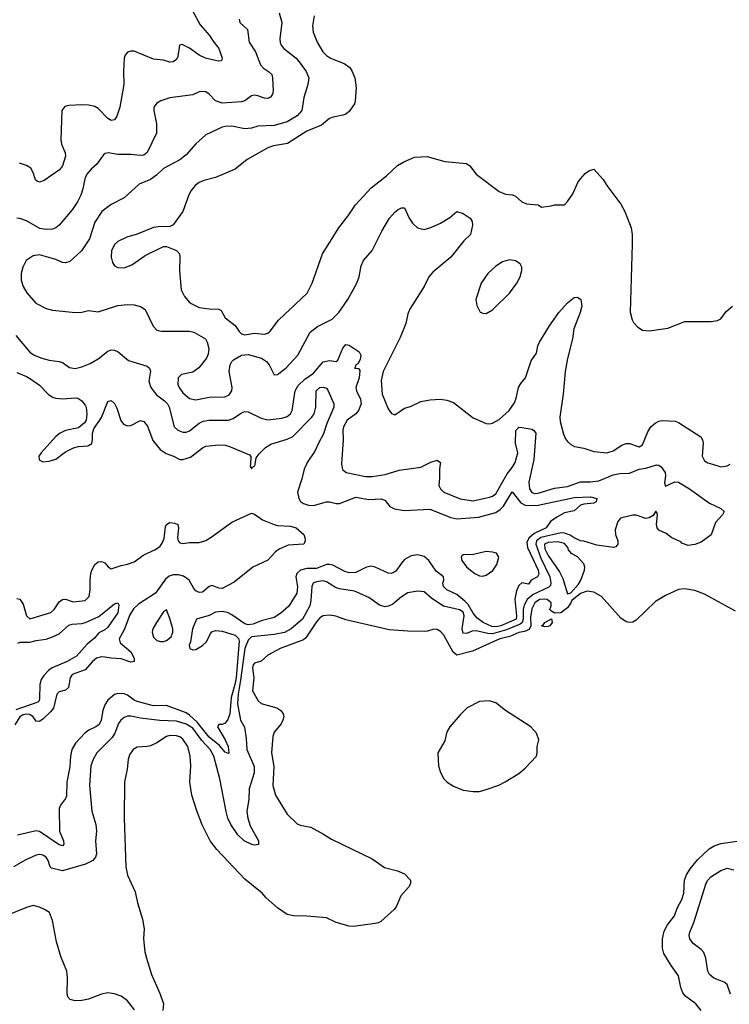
# Model space of a CAD drawing. Header units: inches. Extents: x 1649636 to 1815363, y 506543 to 641975.
# Tile 513 of 656: x 1771148 to 1775502, y 546688 to 552727. Entities that reach past the tile are written whole.
import ezdxf

# ---------------------------------------------------------------- set-up
doc = ezdxf.new("R2010")
doc.units = ezdxf.units.IN
doc.header["$MEASUREMENT"] = 0
doc.layers.add('B7574', color=7, linetype='Continuous')
doc.layers.add('B7575', color=7, linetype='Continuous')

msp = doc.modelspace()

# ---------------------------------------------------------------- linework, layer by layer
at = {"layer": 'B7574', "color": 5}
for points, elevation in [([(1774296.5, 550000), (1774272.5, 549890), (1774276.1, 549850), (1774290, 549826.3), (1774310, 549820.1), (1774330, 549822.4), (1774430, 549852.6), (1774510, 549864.7), (1774588.5, 549891.5), (1774650, 549891.8), (1774702.3, 549897.7), (1774790, 549934.8), (1774830, 549942.7), (1774890, 549946.5), (1774949.4, 549970.6), (1774990, 549977.2), (1775056.3, 549996.3), (1775070, 549994.8), (1775083.5, 549983.5), (1775108.3, 549950), (1775110.8, 549930), (1775105.4, 549885.4), (1775110, 549866.8), (1775167.7, 549892.3), (1775190, 549891), (1775258.2, 549850), (1775381, 549761), (1775450, 549728.8), (1775470.3, 549710), (1775460.3, 549690), (1775417.8, 549642.2), (1775390, 549567), (1775330, 549522), (1775290, 549508.7), (1775250, 549502), (1775210, 549516), (1775204.2, 549524.2), (1775150, 549547.9), (1775114.5, 549574.5), (1775070, 549596.4), (1775059.8, 549610), (1775055.3, 549630), (1775061.3, 549690), (1775060.2, 549700.2), (1775051.6, 549711.6), (1775034.3, 549685.7), (1775010, 549670.7), (1774990, 549667.6), (1774930, 549687.7), (1774910, 549687.4), (1774834.8, 549670), (1774818.8, 549650), (1774802.5, 549597.5), (1774804.4, 549570), (1774817.6, 549530), (1774818.4, 549510), (1774805.7, 549494.3), (1774791.3, 549488.7), (1774690, 549503.5), (1774609.4, 549529.4), (1774590, 549529.6), (1774550, 549547.9), (1774525.4, 549565.4), (1774490, 549578.3), (1774470, 549579.1), (1774346.3, 549550), (1774319.8, 549530), (1774314.1, 549510), (1774344.9, 549424.9), (1774401.1, 549310), (1774408.1, 549271.9), (1774404.1, 549255.9), (1774394.4, 549245.6), (1774297.8, 549202.2), (1774261.1, 549170), (1774243.3, 549136.7), (1774237.9, 549110), (1774236.5, 549050), (1774230.4, 549030), (1774220, 549020), (1774135.7, 548984.3), (1774050, 548960.1), (1774021.4, 548961.4), (1773950, 548979.1), (1773923.8, 548976.2), (1773890, 548961.4), (1773870, 548965), (1773862.2, 548990), (1773875.8, 549070), (1773870, 549092.7), (1773847.4, 549107.4), (1773749, 549129), (1773677.3, 549177.3), (1773630, 549216.8), (1773590, 549222.6), (1773530, 549212.5), (1773490, 549187.3), (1773437.9, 549142.1), (1773410.8, 549129.2), (1773390, 549125.5), (1773355.5, 549135.5), (1773290, 549183.9), (1773202.7, 549222.7), (1773110, 549235.3), (1773085.1, 549245.1), (1773030, 549279.4), (1773010, 549284.5), (1772970, 549279.1), (1772949.6, 549270.4), (1772940.1, 549250), (1772934.5, 549165.5), (1772927.8, 549132.2), (1772883.7, 549050), (1772814, 548990), (1772772.1, 548967.9), (1772710, 548955.9), (1772570, 548942.5), (1772550, 548921.2), (1772529.2, 548870.8), (1772504, 548676), (1772488.2, 548590), (1772483.8, 548530), (1772502.7, 548430), (1772527.1, 548387.1), (1772537.7, 548317.7), (1772541.5, 548250), (1772587.1, 548147.1), (1772587.9, 548107.9), (1772555.7, 548010), (1772553.9, 547946.1), (1772542.9, 547870), (1772548.5, 547830), (1772562.6, 547782.6), (1772613.4, 547690), (1772613.1, 547666.9), (1772590, 547663.1), (1772573, 547667), (1772524.7, 547690), (1772487.1, 547727.1), (1772444.7, 547790), (1772425.8, 547830), (1772414.5, 547870), (1772376.3, 548070), (1772339.6, 548210), (1772317.9, 548250), (1772266.8, 548306.8), (1772210, 548381.1), (1772170, 548406.5), (1772110, 548423.6), (1772008.4, 548428.4), (1771890, 548442.3), (1771830, 548456), (1771810, 548454.8), (1771790, 548447), (1771769.1, 548430.9), (1771753.7, 548410), (1771732.9, 548350), (1771716.3, 548323.7), (1771621.2, 548230), (1771598.4, 548190), (1771585.5, 548150), (1771577.6, 548030), (1771590, 547872), (1771615.5, 547790), (1771619.2, 547750), (1771613.2, 547690), (1771619.3, 547610), (1771613.2, 547590), (1771597.2, 547570), (1771552.7, 547547.3), (1771410, 547505.4), (1771343.1, 547523.1), (1771336.1, 547530), (1771323.8, 547570), (1771310, 547589.7), (1771290, 547603.5), (1771270, 547607.2), (1771250, 547602.7), (1771186.1, 547573.9), (1771110, 547531.1)], 640), ([(1772907.8, 550000), (1772894, 549970), (1772880.4, 549910), (1772853.2, 549830), (1772860.1, 549790), (1772871.8, 549771.8), (1772890, 549759.9), (1772920.4, 549750), (1772950, 549747.1), (1773030, 549768.9), (1773050, 549768.7), (1773090, 549758.7), (1773110, 549759.8), (1773210, 549797.7), (1773290, 549783.7), (1773367.4, 549787.4), (1773390, 549777.8), (1773420.2, 549740.2), (1773447.4, 549727.4), (1773510, 549716.9), (1773665.6, 549725.6), (1773792.6, 549672.6), (1773830, 549665.1), (1773963.8, 549676.2), (1774070, 549704.8), (1774097.2, 549722.8), (1774116, 549744), (1774170, 549832), (1774222.9, 549762.9), (1774249.3, 549749.3), (1774270, 549746.5), (1774330, 549749.3), (1774550, 549796.4), (1774650, 549800.2), (1774690.4, 549790), (1774685.7, 549770), (1774670, 549761.1), (1774610, 549755.9), (1774590.1, 549749.9), (1774550, 549715.3), (1774490, 549702.7), (1774443.5, 549676.5), (1774405.2, 549650), (1774378.9, 549610), (1774305, 549575), (1774272.3, 549547.7), (1774260.7, 549519.3), (1774264.8, 549490), (1774330.3, 549350), (1774334, 549326), (1774326, 549310), (1774287.4, 549290), (1774270, 549264.2), (1774230, 549272.3), (1774210, 549256.8), (1774196, 549224), (1774186.6, 549173.4), (1774197.5, 549070), (1774194.9, 549050), (1774100.5, 549010), (1774070, 549002.8), (1774044.7, 549004.7), (1773992, 549030), (1773956.1, 549056.1), (1773930, 549087.8), (1773899.9, 549139.9), (1773880.4, 549160.4), (1773830, 549202), (1773770, 549230.9), (1773748.7, 549250), (1773743.5, 549270), (1773751.2, 549288.8), (1773748.6, 549310), (1773703.7, 549343.7), (1773659.4, 549410), (1773630, 549433.6), (1773590, 549445.4), (1773550, 549439.2), (1773510, 549415.3), (1773490, 549394.5), (1773456.3, 549343.7), (1773430, 549330.5), (1773410, 549331.2), (1773330, 549369.2), (1773305.6, 549374.4), (1773275.3, 549370), (1773210, 549336.1), (1773170, 549333.5), (1773142.3, 549342.3), (1773070, 549381.2), (1773050, 549385.9), (1773030, 549384.8), (1772970, 549361.3), (1772910, 549359.8), (1772872.1, 549350), (1772849.1, 549330.9), (1772843, 549310), (1772852.6, 549247.4), (1772849, 549210), (1772799.4, 549130), (1772750, 549086.9), (1772710, 549061), (1772630, 549039.9), (1772580.7, 549019.3), (1772550, 549015.2), (1772530, 549020.9), (1772450, 549076.9), (1772424, 549090), (1772390, 549097.9), (1772350, 549093.1), (1772310, 549072.6), (1772233.4, 549050), (1772208.4, 548990), (1772196.3, 548910), (1772189, 548891), (1772192.2, 548870), (1772210, 548862.2), (1772230, 548864.6), (1772270, 548888.3), (1772294.5, 548910), (1772318.5, 548961.5), (1772328, 548972), (1772350, 548981), (1772390, 548976.9), (1772470, 548951.8), (1772491.1, 548931.1), (1772495.6, 548915.6), (1772475.5, 548690), (1772468.9, 548650), (1772445.5, 548570), (1772436.9, 548470), (1772424.8, 548435.2), (1772410, 548412.2), (1772390, 548403.7), (1772370, 548403.6), (1772362, 548390), (1772410, 548309.2), (1772428.1, 548270), (1772431.7, 548228.3), (1772430, 548225.4), (1772410, 548234.4), (1772374.2, 548274.2), (1772310, 548325.8), (1772238.1, 548418.1), (1772190, 548462.2), (1772170, 548474.7), (1772050, 548521.5), (1771970, 548518.7), (1771870, 548544.4), (1771850, 548553.9), (1771810, 548584.6), (1771790, 548591.5), (1771750, 548593.6), (1771730, 548588.1), (1771690, 548553.5), (1771670, 548524.7), (1771657.6, 548490), (1771648, 548430), (1771635.4, 548404.6), (1771615.8, 548390), (1771572.3, 548370), (1771548.7, 548351.3), (1771490.1, 548290), (1771468.5, 548250), (1771460.1, 548210), (1771455.2, 548144.8), (1771436.6, 548050), (1771434.6, 547965.4), (1771430, 547949.5), (1771399.5, 547910), (1771390, 547888), (1771393.2, 547750), (1771417.6, 547690), (1771419, 547670), (1771410, 547658.9), (1771390, 547665.2), (1771270, 547747.9), (1771250, 547751.1), (1771135.2, 547724.8)], 620), ([(1772563.7, 550000), (1772563, 549990), (1772570, 549971.3), (1772577.5, 549982.5), (1772591.1, 549990), (1772592.9, 550000)], 620), ([(1773122.8, 550000), (1773128.7, 549968.7), (1773150.4, 549950.4), (1773270, 549926), (1773310, 549924.2), (1773390, 549938), (1773476.6, 549963.4), (1773610, 549981.7), (1773645.7, 550000)], 640), ([(1773729, 550000), (1773724, 549970), (1773724.5, 549915.5), (1773719.1, 549870), (1773730.6, 549850), (1773750.7, 549830), (1773850, 549788.9), (1773917.7, 549777.7), (1773930, 549776.5), (1774030, 549798.8), (1774050, 549804.5), (1774070, 549819.1), (1774138.4, 549941.6), (1774170, 549979.4), (1774182.6, 550000)], 640), ([(1775399.2, 550000), (1775450, 549984.9), (1775490, 549990.4), (1775507.7, 550000)], 660), ([(1771130, 549176.9), (1771150, 549173.4), (1771170, 549141.3), (1771190.2, 549070.2), (1771210, 549051.5), (1771338.9, 549090), (1771360.3, 549110), (1771390, 549156), (1771410, 549170.3), (1771430, 549173.4), (1771475.6, 549155.6), (1771550, 549164.7), (1771574, 549190), (1771581.3, 549230), (1771580.2, 549290), (1771584.9, 549330), (1771590, 549350.4), (1771610, 549386), (1771630, 549401.5), (1771650, 549404.6), (1771670, 549395.3), (1771690.3, 549370.3), (1771710, 549359.5), (1771770, 549379.1), (1771810, 549386.7), (1771850, 549402.6), (1771910, 549444.8), (1771981.8, 549478.2), (1772010, 549498.8), (1772023.4, 549516.6), (1772035.2, 549544.8), (1772042.7, 549617.3), (1772050, 549630.2), (1772070, 549642.3), (1772099.5, 549639.5), (1772119, 549630), (1772123, 549610), (1772115.8, 549550), (1772119.8, 549530), (1772130, 549518.4), (1772150, 549514.4), (1772190, 549520.1), (1772250, 549520.9), (1772290, 549532.5), (1772330, 549556.8), (1772450, 549645.2), (1772570, 549699.5), (1772590, 549693.4), (1772638.7, 549658.7), (1772710, 549631.3), (1772730, 549625.5), (1772810, 549620.3), (1772844, 549610), (1772891, 549570), (1772898.8, 549550), (1772900.7, 549530), (1772890.8, 549510), (1772795.4, 549504.6), (1772740.5, 549479.5), (1772717.8, 549462.2), (1772670, 549411.8), (1772579.3, 549370), (1772463.6, 549276.4), (1772390, 549238.2), (1772370, 549239.8), (1772330, 549256.1), (1772310, 549250.9), (1772270, 549216.5), (1772250, 549213.9), (1772230, 549224.3), (1772217.7, 549237.7), (1772188, 549290), (1772153.1, 549313.1), (1772122.4, 549322.4), (1772090, 549322.7), (1772066.4, 549313.6), (1772043.8, 549296.2), (1771980.6, 549210), (1771877.4, 549142.6), (1771846, 549114), (1771823.7, 549076.3), (1771790, 548984.4), (1771759.6, 548930), (1771765.1, 548905.1), (1771831, 548850), (1771850, 548811.3), (1771850, 548789.8), (1771830, 548786.7), (1771770, 548807.5), (1771710.1, 548809.9), (1771670, 548817.1), (1771650, 548818), (1771620.2, 548810), (1771595.6, 548790), (1771550, 548738.8), (1771469.3, 548710), (1771458.3, 548690), (1771447.6, 548630), (1771430, 548614.5), (1771390, 548604.4), (1771375.6, 548590), (1771355, 548505), (1771337.8, 548482.2), (1771290, 548436.8), (1771270, 548422.4), (1771250, 548424.4), (1771231.4, 548450), (1771210, 548464.4), (1771190, 548466.6), (1771170, 548462.5), (1771148.5, 548450), (1771118, 548402)], 580), ([(1775539.8, 549099.8), (1775350, 549204.2), (1775290, 549226.6), (1775230, 549235.1), (1775190, 549231.8), (1775110, 549196.2), (1775050, 549157.6), (1774930, 549043.7), (1774910, 549031.8), (1774890, 549029.5), (1774870, 549034), (1774836.6, 549056.6), (1774717, 549190), (1774670, 549215.1), (1774630, 549220.9), (1774590, 549207), (1774535.3, 549164.7), (1774530.8, 549150), (1774510, 549119), (1774468.7, 549088.7), (1774430, 549086), (1774410, 549102), (1774402, 549110), (1774409.2, 549130.8), (1774409.4, 549150), (1774385.6, 549170), (1774370, 549173.6), (1774337, 549170), (1774308, 549150), (1774290, 549113.7), (1774282.9, 549062.9), (1774284.8, 549010), (1774274.1, 548985.9), (1774245.4, 548974.6), (1774210, 548968.3), (1774156.3, 548943.7), (1774093.8, 548930), (1773927, 548853), (1773830, 548828.6), (1773807.3, 548847.3), (1773750, 548952.7), (1773730, 548975.1), (1773710, 548986), (1773690, 548989.2), (1773650, 548976), (1773630, 548975.1), (1773530, 548976.2), (1773414.6, 548985.4), (1773150, 549046.6), (1773088.6, 549068.6), (1773050, 549074), (1773010, 549069.8), (1772990, 549057.4), (1772970, 549033.8), (1772903.6, 548936.4), (1772890, 548922.9), (1772746.7, 548870), (1772670.3, 548830), (1772630, 548792.8), (1772590, 548779.5), (1772581.6, 548770), (1772576.4, 548750), (1772585.5, 548690), (1772576.4, 548610), (1772612.4, 548550), (1772630, 548532.4), (1772726.9, 548506.9), (1772750.6, 548490.6), (1772765.2, 548470), (1772769.2, 548450), (1772763.5, 548430), (1772751.9, 548408.1), (1772710, 548356.9), (1772700.7, 548330), (1772692.9, 548230), (1772707.3, 548147.3), (1772700.8, 548030), (1772718, 547970), (1772790, 547854), (1772850, 547794), (1772870, 547785.5), (1772933.8, 547773.8), (1773012.3, 547732.3), (1773060.9, 547700.9), (1773310, 547580.7), (1773386.4, 547526.4), (1773466.2, 547506.2), (1773508.3, 547488.3), (1773546.8, 547450), (1773546.8, 547430), (1773537.3, 547410), (1773486.9, 547353.1), (1773459.3, 547290), (1773446, 547270), (1773363.4, 547196.6), (1773350, 547187.3), (1773330, 547182.9), (1773195.9, 547164.1), (1773170, 547166), (1773090, 547189.2), (1773030, 547219), (1772909.1, 547229.1), (1772829.4, 547229.4), (1772790, 547239), (1772730, 547279), (1772661.2, 547341.2), (1772636, 547370), (1772530, 547454.5), (1772357.1, 547637.1), (1772317.7, 547690), (1772268.7, 547788.7), (1772234.6, 547874.6), (1772203.5, 547970), (1772192, 548050), (1772198.5, 548150), (1772193.5, 548210), (1772179.3, 548270), (1772150, 548313.8), (1772130, 548328), (1772110, 548335.2), (1772070, 548337.5), (1772048.9, 548330), (1771990, 548291.4), (1771950, 548274.1), (1771930, 548268.5), (1771870, 548264), (1771844.4, 548250), (1771822.6, 548217.4), (1771812.9, 548190), (1771808.3, 548130), (1771791.3, 548050), (1771788.3, 547830), (1771799, 547530), (1771810, 547479.1), (1771857.4, 547377.4), (1771870.2, 547310), (1771902, 547210), (1771911.3, 547150), (1771908.4, 547090), (1771916.5, 547010), (1771925.4, 546970), (1771957.3, 546870), (1772010.3, 546750), (1772030.3, 546690), (1772026.4, 546650)], 660), ([(1771137.8, 548902.2), (1771150.8, 548909.2), (1771210, 548908.3), (1771250, 548920.1), (1771310, 548927.2), (1771350, 548941), (1771390, 548960.9), (1771450, 549013.7), (1771470, 549019.2), (1771530, 549022.5), (1771551.2, 549028.8), (1771634.2, 549065.8), (1771730, 549144.4), (1771750, 549150.5), (1771757.4, 549137.4), (1771750, 549089.7), (1771690, 549001.3), (1771670, 548984.4), (1771634.3, 548965.7), (1771606.5, 548933.5), (1771562.3, 548897.7), (1771496.9, 548823.1), (1771439.6, 548790), (1771348.5, 548751.5), (1771325.3, 548734.7), (1771296.4, 548703.6), (1771280.8, 548679.2), (1771271.2, 548650), (1771270, 548564), (1771267.9, 548550), (1771259, 548541), (1771125.4, 548494.6)], 560), ([(1775329.2, 546650), (1775296, 546690), (1775234.7, 546734.7), (1775217.8, 546757.8), (1775204.7, 546790), (1775190, 546862), (1775144.9, 546924.9), (1775100, 547000), (1775091.6, 547031.6), (1775091.4, 547090), (1775102.7, 547137.3), (1775123.8, 547176.2), (1775165.7, 547230), (1775182.8, 547277.2), (1775210.8, 547330), (1775223.9, 547370), (1775228.2, 547450), (1775238.6, 547481.4), (1775261.2, 547518.8), (1775306.7, 547573.3), (1775378.7, 547641.3), (1775410, 547659.7), (1775450, 547675), (1775550, 547689.3)], 660), ([(1775509.4, 546749.4), (1775488.4, 546808.4), (1775470, 546823.9), (1775407.9, 546847.9), (1775381.2, 546870), (1775370.4, 546890.4), (1775357.6, 546970), (1775345.4, 547005.4), (1775330, 547024.8), (1775280.9, 547060.9), (1775259.3, 547090), (1775255.9, 547110), (1775260.6, 547130), (1775284.9, 547190), (1775360.7, 547430), (1775369.8, 547450), (1775389.8, 547470), (1775450, 547508.6), (1775490, 547522.2), (1775530, 547511.6)], 640), ([(1771853.6, 546653.6), (1771809.7, 546710), (1771770, 546738), (1771730, 546752.1), (1771690, 546757.2), (1771650.9, 546750.9), (1771570, 546718.8), (1771530, 546710.8), (1771488.4, 546708.4), (1771458.2, 546718.2), (1771446.6, 546730), (1771439.7, 546750), (1771441.4, 546850), (1771437.6, 546890), (1771401.5, 546981.5), (1771374.7, 547070), (1771350, 547202), (1771331.2, 547250), (1771301.2, 547270), (1771270, 547283.6), (1771230, 547293.3), (1771190, 547281.3), (1771068.4, 547231.6)], 660)]:
    msp.add_lwpolyline(points, dxfattribs=dict(at, elevation=elevation))
for points, elevation in [([(1774450, 549525.3), (1774390, 549521.2), (1774369.1, 549510), (1774370, 549482.2), (1774390, 549441.2), (1774461.3, 549341.3), (1774480.4, 549300.4), (1774510, 549206), (1774530, 549210.7), (1774576.2, 549263.8), (1774591.5, 549288.5), (1774613.9, 549350), (1774615.8, 549370), (1774610.4, 549390), (1774570, 549432.7), (1774533.5, 549453.5), (1774515.8, 549475.8), (1774512, 549490), (1774490, 549513.4)], 660), ([(1774010, 549464.1), (1773933.4, 549446.6), (1773870, 549445), (1773862, 549438), (1773856.1, 549430), (1773860.3, 549410), (1773890, 549371.3), (1773913.7, 549350), (1773940.6, 549330), (1773970, 549316.3), (1773990, 549314.6), (1774010, 549319.6), (1774050.6, 549349.4), (1774075.6, 549384.4), (1774087.1, 549430), (1774074.8, 549454.8), (1774050, 549461.9)], 620), ([(1772050, 549107), (1772030, 549094), (1771988.6, 549030), (1771965.9, 548990), (1771961.5, 548970), (1771970, 548938.9), (1771990, 548920.1), (1772012.5, 548912.5), (1772030, 548912.9), (1772050, 548920.1), (1772077.4, 548942.6), (1772088.5, 548970), (1772087.7, 548990), (1772070, 549054)], 620), ([(1774370, 549002.7), (1774349.2, 549010), (1774362, 549018), (1774370, 549030.6), (1774411.6, 549051.6), (1774414.8, 549030), (1774401, 549010), (1774390, 549005.1)], 660), ([(1774029.4, 548549.4), (1773970, 548546), (1773893.2, 548506.8), (1773850, 548464), (1773786.8, 548390), (1773774.8, 548370), (1773766, 548350), (1773756.8, 548303.2), (1773714.8, 548230), (1773718.8, 548150), (1773730.8, 548110), (1773751, 548070), (1773771, 548050), (1773810, 548024.9), (1773870, 548002), (1773930, 547993.4), (1773970, 547993.4), (1774010, 548004.9), (1774087.2, 548032.8), (1774127.2, 548052.8), (1774210, 548102.8), (1774250, 548136), (1774319, 548210), (1774324, 548230), (1774324, 548270), (1774334, 548310), (1774319, 548350), (1774284, 548390), (1774129.6, 548489.6), (1774070, 548536)], 680)]:
    msp.add_lwpolyline(points, close=True, dxfattribs=dict(at, elevation=elevation))
at = {"layer": 'B7575', "color": 5}
for points, elevation in [([(1772204.7, 552790), (1772254.9, 552694.9), (1772313.6, 552630), (1772335, 552595), (1772370.9, 552550.9), (1772391.4, 552490), (1772385.5, 552474.5), (1772366.9, 552473.1), (1772287.8, 552490), (1772248.8, 552508.8), (1772190, 552552.2), (1772146, 552574), (1772128.8, 552571.2), (1772119.3, 552500.7), (1772110, 552482.4), (1772090, 552468.4), (1772070, 552467.2), (1772030, 552479.1), (1771970, 552484.4), (1771850, 552533.7), (1771830, 552534.3), (1771810, 552527.3), (1771795.8, 552510), (1771789.1, 552490), (1771784.3, 552410), (1771787.2, 552330), (1771762.6, 552190), (1771744.4, 552135.6), (1771730, 552112.7), (1771710, 552109.6), (1771690, 552121.3), (1771630, 552182.4), (1771610, 552194.3), (1771570, 552202.2), (1771530, 552203.8), (1771450, 552201.5), (1771425.5, 552194.5), (1771407.4, 552170), (1771400.2, 551990), (1771403.8, 551963.8), (1771426.3, 551910), (1771428.9, 551890), (1771410.3, 551830), (1771393, 551807), (1771298.4, 551741.6), (1771270, 551731.2), (1771255.6, 551735.6), (1771245.6, 551745.6), (1771230.7, 551790.7), (1771215.8, 551815.8), (1771190, 551832.6), (1771146.6, 551846.6)], 620), ([(1772494.9, 552730), (1772499.3, 552710), (1772545.9, 552665.9), (1772556.5, 552590), (1772594.8, 552530), (1772626.5, 552450), (1772644.4, 552430), (1772674.3, 552410), (1772694.4, 552390), (1772699.8, 552370), (1772702.5, 552290), (1772698.4, 552270), (1772687.7, 552252.3), (1772670, 552243.8), (1772650, 552245.3), (1772610, 552260.9), (1772590, 552263.5), (1772570, 552259.7), (1772530.4, 552230), (1772510, 552222.5), (1772390, 552214.3), (1772350, 552229), (1772310, 552269.7), (1772290, 552283.5), (1772270, 552287.4), (1772250, 552284.4), (1772210, 552266.3), (1772070, 552248.2), (1772014.8, 552230), (1771990, 552215.6), (1771970.4, 552189.6), (1771970.4, 552169.6), (1771988.3, 552088.3), (1771987.3, 552030), (1771930, 551913), (1771910, 551896), (1771890, 551893.1), (1771830, 551899.8), (1771750, 551900.2), (1771690.3, 551909.7), (1771673.3, 551906.7), (1771661.5, 551898.5), (1771620.2, 551839.8), (1771586, 551810), (1771560.9, 551779.1), (1771548.3, 551751.7), (1771536.6, 551690), (1771523.5, 551650), (1771503, 551610), (1771470, 551561.1), (1771390, 551466.6), (1771370, 551449.7), (1771350, 551442.7), (1771310, 551439.3), (1771272.8, 551447.2), (1771190, 551494.2), (1771150, 551507.9), (1771130, 551509.8)], 640), ([(1772741.3, 552770), (1772756.5, 552710), (1772743.6, 552610), (1772746.2, 552586.2), (1772751.7, 552570), (1772768.5, 552550), (1772844.6, 552490), (1772870, 552460.3), (1772906.9, 552410), (1772921.5, 552370), (1772916.1, 552330), (1772891.2, 552250), (1772879, 552170), (1772850, 552137.7), (1772790, 552101), (1772710, 552078), (1772610, 552072.9), (1772570, 552062.1), (1772530, 552057.7), (1772450, 552073.7), (1772410, 552072.2), (1772390, 552067.2), (1772290, 552021.3), (1772230, 551965.1), (1772170, 551898.3), (1772130, 551867.2), (1772030, 551813.3), (1771987.1, 551772.9), (1771950, 551747.7), (1771882, 551718), (1771790, 551634.7), (1771710, 551592.8), (1771652.2, 551550), (1771610, 551484.5), (1771576.2, 551383.8), (1771527, 551310), (1771456, 551244), (1771430, 551235.1), (1771410, 551238.5), (1771370, 551256.8), (1771270, 551284.4), (1771230, 551278), (1771187.2, 551250), (1771167.6, 551210), (1771158.3, 551170), (1771158, 551130), (1771169.2, 551090), (1771191.5, 551051.5), (1771247.9, 550987.9), (1771310, 550954.9), (1771350, 550945.7), (1771490, 550930.3), (1771530, 550933.1), (1771570, 550942.6), (1771630, 550934.9), (1771750, 550973.7), (1771810, 550980.2), (1771850, 550978.3), (1771890, 550967.9), (1771918, 550950), (1771967.7, 550847.7), (1771990, 550822.8), (1772017.5, 550817.5), (1772190, 550817.4), (1772217.3, 550810), (1772288, 550770), (1772298.7, 550750), (1772308.4, 550710), (1772303.9, 550676.1), (1772294, 550650), (1772247.6, 550592.4), (1772225.4, 550574.6), (1772210, 550565.8), (1772141.6, 550550), (1772120.7, 550530), (1772119.2, 550490), (1772127.2, 550470), (1772150, 550438.3), (1772190, 550402.6), (1772230, 550394.7), (1772310, 550411.6), (1772406.1, 550413.9), (1772434.5, 550425.5), (1772449.8, 550450), (1772451.6, 550470), (1772434.3, 550570), (1772439.3, 550610), (1772449.1, 550630.9), (1772459.6, 550640.4), (1772510, 550669.1), (1772550, 550673.4), (1772632.9, 550650), (1772661.8, 550630), (1772678.9, 550610), (1772710, 550548.2), (1772730, 550551.7), (1772780.8, 550590), (1772854.4, 550670), (1772930, 550810.2), (1772974.7, 550845.3), (1773065.7, 550890), (1773106.3, 550930), (1773162.6, 551010), (1773215.9, 551110), (1773231.6, 551150), (1773242.8, 551217.2), (1773256.8, 551250), (1773310, 551312), (1773369.8, 551430), (1773417.6, 551510), (1773450, 551547.4), (1773470, 551563.1), (1773490, 551573.7), (1773510, 551573.4), (1773537.6, 551510), (1773558.2, 551478.2), (1773590, 551450.4), (1773630, 551441.1), (1773670, 551452), (1773730, 551479.5), (1773787.2, 551512.8), (1773829.7, 551550.3), (1773870, 551538.9), (1773911.8, 551510), (1773924.9, 551490), (1773926.2, 551466.2), (1773913.7, 551410), (1773874, 551370), (1773792.7, 551270), (1773682.2, 551177.8), (1773658.9, 551150), (1773630.3, 551090), (1773543.6, 550956.4), (1773530, 550922.7), (1773516.9, 550863.1), (1773483.1, 550776.9), (1773378, 550570), (1773366.6, 550513.4), (1773371.5, 550430), (1773410, 550340.7), (1773430, 550310.6), (1773450, 550303), (1773510, 550343.8), (1773546.2, 550353.8), (1773610, 550384.2), (1773664.9, 550395.1), (1773730, 550398.8), (1773770, 550392.7), (1773810, 550378.5), (1773930, 550284.9), (1774010, 550250.5), (1774030, 550248.5), (1774050, 550253), (1774090, 550274.4), (1774152.3, 550330), (1774183.5, 550376.5), (1774195, 550405), (1774209.1, 550470.9), (1774223.7, 550496.3), (1774252.6, 550530), (1774286.4, 550633.6), (1774318.6, 550681.4), (1774327.5, 550727.5), (1774336.9, 550750), (1774398, 550850), (1774456.9, 550930), (1774510, 550990.4), (1774550, 551023), (1774570, 551024.9), (1774590.3, 551010.3), (1774596.9, 550970), (1774587.4, 550930), (1774549.1, 550830.9), (1774539.1, 550770), (1774508.8, 550648.8), (1774494.6, 550570), (1774483.5, 550430), (1774462.3, 550290), (1774463.4, 550263.4), (1774485.1, 550185.1), (1774496.7, 550156.7), (1774510, 550138.8), (1774530, 550120.7), (1774552, 550110), (1774610, 550099.3), (1774670, 550078), (1774750, 550070.4), (1774790, 550083.1), (1774842.2, 550117.8), (1774870, 550127.6), (1774890, 550127.8), (1774950, 550108), (1774970, 550118.4), (1775001.7, 550198.3), (1775021.7, 550230), (1775047.1, 550252.9), (1775070, 550264.6), (1775090, 550268.5), (1775170, 550263.5), (1775190, 550255.3), (1775327.4, 550167.4), (1775338.5, 550150), (1775340.9, 550130), (1775334.9, 550050), (1775350, 550021.6), (1775370, 550008.7), (1775399.2, 550000)], 660), ([(1772954.6, 552750), (1772945.5, 552690), (1772949.2, 552650), (1772974, 552590), (1773008.2, 552530), (1773030, 552506.9), (1773055.5, 552490), (1773138.2, 552458.2), (1773174.4, 552434.4), (1773188.9, 552410), (1773203.6, 552370), (1773213.7, 552310), (1773207, 552230), (1773203.1, 552210), (1773170, 552162.9), (1773150, 552147.8), (1773130, 552140.5), (1773072, 552130), (1773050, 552120.9), (1772999.7, 552080.3), (1772910, 552043.9), (1772791.9, 551968.1), (1772706.2, 551953.8), (1772670, 551941.5), (1772544.4, 551870), (1772470, 551811.1), (1772350, 551759.3), (1772278.7, 551741.3), (1772250, 551727.8), (1772225.3, 551710), (1772200.1, 551679.9), (1772186.5, 551653.5), (1772150, 551549.7), (1772090, 551469.6), (1772070, 551457.6), (1771997.4, 551457.4), (1771970, 551452.4), (1771870, 551412), (1771805.9, 551394.1), (1771750, 551367.1), (1771730, 551348), (1771712, 551310), (1771709.5, 551269.5), (1771717.3, 551237.3), (1771730, 551217.6), (1771750, 551207), (1771790, 551205.7), (1771836.3, 551223.7), (1771919.1, 551280.9), (1772030, 551336), (1772050, 551336), (1772110, 551310.4), (1772128.2, 551290), (1772131.5, 551271.5), (1772128.3, 551188.3), (1772139.6, 551070), (1772160.3, 551030), (1772193.1, 550990), (1772250, 550962.7), (1772310, 550953.6), (1772370, 550950.9), (1772383.6, 550943.6), (1772410, 550898.8), (1772470, 550851.5), (1772494.2, 550814.2), (1772510, 550800.7), (1772530, 550794.5), (1772590, 550803.5), (1772650, 550799.1), (1772670, 550804.9), (1772684.4, 550815.6), (1772735.7, 550884.3), (1772911.2, 551050), (1772943.5, 551110), (1773006, 551290), (1773106, 551450), (1773167.8, 551530), (1773208.6, 551591.4), (1773304, 551696), (1773399.6, 551770), (1773467.2, 551832.8), (1773505.3, 551854.7), (1773570, 551884), (1773648.8, 551888.8), (1773756.7, 551856.7), (1773890, 551844.4), (1773910.6, 551830), (1773950, 551779.1), (1774090, 551674), (1774130, 551657.3), (1774172.5, 551652.5), (1774190, 551644), (1774230, 551610.8), (1774258, 551598), (1774330, 551591), (1774350, 551578), (1774410, 551584.7), (1774430, 551591.3), (1774490, 551592), (1774510, 551612), (1774542, 551658), (1774572.5, 551727.5), (1774590, 551751.3), (1774617.2, 551782.8), (1774640.2, 551799.8), (1774670, 551810.8), (1774727.8, 551747.8), (1774750.3, 551710), (1774836.2, 551596.2), (1774861.3, 551550), (1774899.6, 551450), (1774905.5, 551410), (1774906.3, 551350), (1774893.4, 550933.4), (1774905.5, 550885.5), (1774914.8, 550870), (1774941.1, 550841.1), (1774970, 550822.8), (1775010, 550818.8), (1775124.1, 550835.9), (1775230, 550876.4), (1775390, 550876.5), (1775430, 550881.3), (1775450, 550892.7), (1775482.2, 550937.8), (1775522, 550970)], 680), ([(1771123.7, 550790), (1771210, 550687.9), (1771236.4, 550670), (1771284.9, 550650), (1771330, 550638.5), (1771390, 550630.3), (1771410, 550623.7), (1771454.3, 550594.3), (1771487.8, 550587.8), (1771530, 550596.9), (1771581.1, 550618.9), (1771630, 550647.2), (1771690, 550692.9), (1771710, 550701.1), (1771730, 550700.3), (1771753, 550690), (1771816.5, 550636.5), (1771930, 550601.3), (1771945.5, 550590), (1771951.8, 550571.8), (1771941.3, 550510), (1771953.2, 550470), (1771986.8, 550426.8), (1772035.8, 550390), (1772054.7, 550370), (1772065.6, 550350), (1772096.5, 550230), (1772117.6, 550210), (1772150, 550197.5), (1772170, 550197.7), (1772190, 550205.2), (1772250, 550251.6), (1772274.8, 550265.2), (1772310, 550271.5), (1772430, 550270.9), (1772458.6, 550281.4), (1772510, 550315.6), (1772530, 550323.2), (1772550, 550321.2), (1772630, 550283.2), (1772670, 550273.4), (1772756.1, 550283.9), (1772790, 550293.1), (1772810, 550308.5), (1772819.7, 550330), (1772837.5, 550450), (1772856.5, 550483.5), (1772897.3, 550522.7), (1772950, 550559.7), (1773010, 550627.5), (1773050, 550636.2), (1773090, 550630.4), (1773101.1, 550638.9), (1773130, 550713), (1773150, 550734.4), (1773170, 550730.5), (1773230.3, 550690.3), (1773240.4, 550670), (1773237.5, 550642.5), (1773223.1, 550616.9), (1773211, 550610), (1773207.3, 550592.7), (1773202, 550590), (1773227.3, 550587.3), (1773235.5, 550575.5), (1773230.7, 550530.7), (1773210.1, 550470), (1773214.1, 550450), (1773239.8, 550399.8), (1773243.2, 550370), (1773226.6, 550330), (1773210, 550309.8), (1773157.2, 550270), (1773134.3, 550230), (1773131, 550210), (1773133.8, 550150), (1773122.3, 550002.3), (1773122.8, 550000)], 640), ([(1771130, 550562.7), (1771190, 550538.2), (1771220.5, 550520.5), (1771270, 550485.2), (1771322.8, 550430), (1771350, 550412.7), (1771370, 550405.9), (1771410, 550402), (1771490, 550407.8), (1771505.3, 550405.3), (1771529.1, 550389.1), (1771550, 550362), (1771555.6, 550350), (1771560.3, 550310), (1771555.5, 550270), (1771545.5, 550254.5), (1771510, 550223.6), (1771430, 550206.3), (1771396.3, 550190), (1771370, 550169.6), (1771279.6, 550070), (1771266.3, 550050), (1771267.9, 550027.9), (1771290, 550015.3), (1771330, 550019.6), (1771370, 550031.7), (1771430, 550075.8), (1771479.4, 550100.6), (1771510, 550108.3), (1771566.2, 550113.8), (1771590, 550127.7), (1771595.1, 550150), (1771594.7, 550190), (1771603.3, 550216.7), (1771650, 550288), (1771690, 550384.9), (1771710, 550390.3), (1771730, 550372.4), (1771745, 550345), (1771769.5, 550269.5), (1771785.3, 550245.3), (1771810, 550235.8), (1771830, 550237.3), (1771890, 550268.2), (1771910, 550261.6), (1771933.2, 550233.2), (1771965.7, 550145.7), (1772010.8, 550090.8), (1772046.1, 550066.1), (1772092.7, 550050), (1772130, 550030.2), (1772150, 550028.4), (1772195.3, 550044.7), (1772270, 550100.6), (1772290, 550110.2), (1772370, 550120.2), (1772410, 550116.5), (1772434.8, 550110), (1772558, 550058), (1772567.1, 550047.1), (1772563.7, 550000)], 620), ([(1772592.9, 550000), (1772600.1, 550039.9), (1772616.6, 550063.4), (1772656.7, 550103.3), (1772690, 550123.7), (1772790, 550153.5), (1772823.7, 550170), (1772941, 550290), (1772955.4, 550310), (1772964.4, 550350), (1772968, 550450), (1772989.6, 550470), (1773010, 550473.5), (1773030, 550467), (1773041.3, 550450), (1773076.5, 550370), (1773076.3, 550350), (1773032.4, 550250), (1773013.2, 550186.8), (1772980.9, 550130), (1772959.4, 550080.6), (1772912.4, 550010), (1772907.8, 550000)], 620), ([(1774182.6, 550000), (1774188.7, 550010), (1774204.6, 550070), (1774190.9, 550130), (1774193.2, 550206.8), (1774210, 550227.8), (1774230, 550226.1), (1774290, 550215.1), (1774300.6, 550210), (1774314.4, 550190), (1774303, 550030), (1774296.5, 550000)], 640), ([(1773645.7, 550000), (1773670, 550012.4), (1773710, 550026), (1773730.7, 550010), (1773729, 550000)], 640)]:
    msp.add_lwpolyline(points, dxfattribs=dict(at, elevation=elevation))
at = {"layer": 'B7575', "color": 5, "elevation": 680}
msp.add_lwpolyline([(1774153.6, 551253.6), (1774110, 551242.7), (1774070, 551215.1), (1774020.7, 551170), (1773979.1, 551110), (1773948, 551010), (1773953.2, 550973.2), (1773974, 550934), (1773990, 550926), (1774010, 550924), (1774050, 550947.3), (1774152.7, 551050), (1774199.3, 551110), (1774219.3, 551150), (1774228.9, 551188.9), (1774228.9, 551208.9), (1774218, 551230), (1774190, 551248.7)], close=True, dxfattribs=at)

doc.saveas('drawing.dxf')
